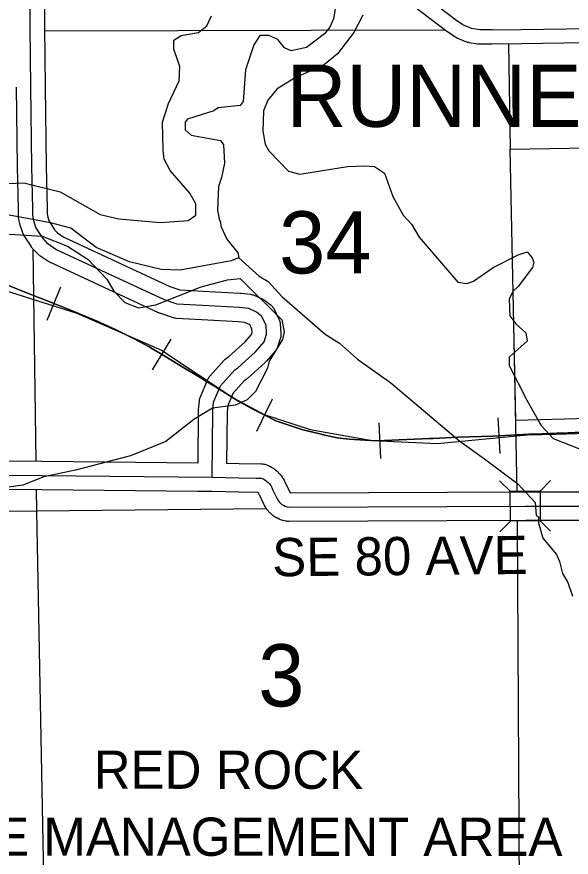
# Model space of a CAD drawing. Extents: x -1403959 to 81668, y -1400582 to 11018.
# Drawn here: x 8355.3 to 8467.7, y 7638.2 to 7808.3 of the extents above; entities that cross this region are included whole.
import ezdxf

# ---------------------------------------------------------------- set-up
doc = ezdxf.new("R2010")
doc.units = 0
for name, color, linetype in [('tdCiCoBndryTxt', 7, 'Continuous'), ('tdCiMapFrame', 7, 'Continuous'), ('tdCiRRCL', 7, 'Continuous'), ('tdCiRROwnerTxt', 7, 'Continuous'), ('tdCiSecText', 7, 'Continuous'), ('tdCiSectLine', 7, 'Continuous'), ('tdCoCityStreetMajor', 7, 'Continuous'), ('tdCoPlotFrame', 7, 'Continuous'), ('tdCoSecRteBand', 7, 'Continuous'), ('tdCoSectLinePart', 7, 'Continuous'), ('tdCoSectNmbr', 7, 'Continuous'), ('tdCoShieldCoRteHrd', 7, 'Continuous'), ('tdCoSurfBitum', 7, 'Continuous')]:
    doc.layers.add(name, color=color, linetype=linetype)

msp = doc.modelspace()

# ---------------------------------------------------------------- linework, layer by layer
at = {"layer": 'tdCiCoBndryTxt'}
for points in [[(8358.06, 7806.29), (8358.03, 7831.28), (8358.04, 7853.88), (8358.04, 7853.88)], [(8358.41, 7778.02), (8358.22, 7794.08), (8358.06, 7806.29)], [(8261.64, 7743.51), (8275.12, 7738.13), (8279.44, 7735.77), (8290.81, 7728.73), (8294.17, 7726.67), (8301.4, 7721.98), (8307.44, 7718.94), (8310.8, 7717.77), (8313.34, 7717.04), (8317.63, 7716.19), (8320.34, 7715.91), (8325.09, 7715.83), (8336.93, 7715.67), (8360.43, 7715.46)]]:
    msp.add_lwpolyline(points, dxfattribs=at)
at = {"layer": 'tdCiMapFrame'}
for points in [[(8451.69, 7805.69), (8449.18, 7805.67), (8447.5, 7805.94), (8445.72, 7806.69), (8444.27, 7807.67), (8432.14, 7816.92), (8426.26, 7821.54), (8418.9, 7827.99), (8416.95, 7830.38), (8412.56, 7836.73), (8410.24, 7840.92), (8408.49, 7844.26), (8406.27, 7850.62), (8405.59, 7853.91)], [(8451.69, 7805.69), (8457.6, 7805.74), (8503.36, 7806.45)], [(8394.96, 7715.1), (8395.08, 7728.47), (8395.24, 7730.29), (8396.66, 7733.64), (8399.53, 7736.84), (8400.16, 7737.28), (8403.74, 7740.51), (8405.51, 7742.54), (8405.99, 7744.04), (8405.86, 7745.86), (8404.96, 7747.73), (8403.96, 7748.51), (8402.37, 7749.26), (8400.47, 7749.48), (8392.98, 7749.84), (8387.84, 7750.16), (8385.27, 7751.05), (8363.29, 7761.24), (8361.67, 7762.35), (8360.68, 7763.41), (8359.24, 7765.68), (8358.79, 7767.03), (8358.57, 7768.15), (8358.6, 7769.46), (8358.41, 7778.02)], [(8403.83, 7714.95), (8404.85, 7714.93), (8405.25, 7714.77), (8405.62, 7714.57), (8405.96, 7714.33), (8406.28, 7714.05), (8406.57, 7713.74), (8406.81, 7713.4), (8407.02, 7713.04)], [(8407.02, 7713.04), (8407.19, 7712.65), (8408.1, 7710.76), (8408.3, 7710.43), (8408.53, 7710.13), (8408.79, 7709.86), (8409.09, 7709.62), (8409.41, 7709.42), (8409.75, 7709.25), (8410.11, 7709.13), (8410.48, 7709.06)], [(8410.48, 7709.06), (8458.53, 7709.26), (8479.16, 7709.28), (8479.46, 7709.32), (8479.75, 7709.4), (8480.03, 7709.52), (8480.29, 7709.68), (8480.52, 7709.88)]]:
    msp.add_lwpolyline(points, dxfattribs=at)
at = {"layer": 'tdCiRRCL'}
msp.add_lwpolyline([(8471.3, 7726.99), (8456.47, 7726.59), (8455.33, 7781.52), (8503.04, 7782.31)], dxfattribs=at)
at = {"layer": 'tdCiRROwnerTxt'}
for points in [[(8360.43, 7715.46), (8394.96, 7715.1)], [(8394.96, 7715.1), (8400.37, 7715.01), (8403.83, 7714.95)]]:
    msp.add_lwpolyline(points, dxfattribs=at)
at = {"layer": 'tdCiSecText'}
for points in [[(8453.2, 7714.4), (8455.35, 7712.27), (8461.4, 7712.3)], [(8463.53, 7714.45), (8461.4, 7712.3), (8461.43, 7706.25)], [(8453.25, 7704.07), (8455.38, 7706.22), (8455.35, 7712.27)], [(8463.53, 7704.16), (8461.43, 7706.25), (8455.38, 7706.22)]]:
    msp.add_lwpolyline(points, dxfattribs=at)
at = {"layer": 'tdCiSectLine'}
for points in [[(8360.93, 7831.28), (8360.96, 7806.31), (8361.12, 7794.12), (8361.12, 7794.12), (8361.31, 7778.07), (8361.5, 7769.52), (8361.5, 7769.46), (8361.5, 7769.39), (8361.48, 7768.4), (8361.61, 7767.77), (8361.88, 7766.93), (8362.98, 7765.19), (8363.57, 7764.56), (8364.73, 7763.77), (8386.36, 7753.75), (8388.42, 7753.03), (8393.14, 7752.74), (8400.61, 7752.38), (8400.66, 7752.38), (8400.8, 7752.36), (8402.7, 7752.14), (8402.75, 7752.14), (8402.93, 7752.11), (8403.12, 7752.06), (8403.3, 7752.01), (8403.48, 7751.94), (8403.61, 7751.88), (8405.2, 7751.13), (8405.24, 7751.11), (8405.41, 7751.02), (8405.57, 7750.92), (8405.73, 7750.81), (8405.73, 7750.81), (8406.74, 7750.03), (8406.88, 7749.92), (8407.02, 7749.79), (8407.15, 7749.65), (8407.27, 7749.5), (8407.38, 7749.35), (8407.48, 7749.18), (8407.57, 7749.02), (8407.58, 7748.98), (8408.48, 7747.11), (8408.54, 7746.97), (8408.61, 7746.79), (8408.66, 7746.61), (8408.71, 7746.42), (8408.74, 7746.24), (8408.75, 7746.07), (8408.89, 7744.26), (8408.89, 7744.23), (8408.89, 7744.04), (8408.89, 7743.85), (8408.87, 7743.66), (8408.84, 7743.48), (8408.8, 7743.29), (8408.75, 7743.15), (8408.27, 7741.65), (8408.25, 7741.61), (8408.19, 7741.43), (8408.11, 7741.26), (8408.02, 7741.09), (8407.92, 7740.93), (8407.81, 7740.77), (8407.7, 7740.64), (8405.93, 7738.6), (8405.92, 7738.59), (8405.79, 7738.45), (8405.68, 7738.35), (8402.1, 7735.12), (8402.07, 7735.1), (8401.93, 7734.98), (8401.81, 7734.89), (8401.46, 7734.65), (8399.14, 7732.07), (8398.09, 7729.58), (8397.98, 7728.33), (8397.88, 7717.97), (8397.89, 7717.97), (8397.89, 7717.96), (8400.42, 7717.91), (8400.42, 7717.91), (8404.91, 7717.83), (8405.04, 7717.83), (8405.23, 7717.81), (8405.42, 7717.78), (8405.61, 7717.73), (8405.79, 7717.68), (8405.95, 7717.62), (8406.34, 7717.46), (8406.36, 7717.45), (8406.53, 7717.38), (8406.63, 7717.32), (8407, 7717.12), (8407.07, 7717.08), (8407.23, 7716.98), (8407.27, 7716.96), (8407.62, 7716.71), (8407.73, 7716.63), (8407.87, 7716.52), (8408.19, 7716.24), (8408.19, 7716.24), (8408.33, 7716.11), (8408.42, 7716.01), (8408.7, 7715.7), (8408.75, 7715.66), (8408.87, 7715.51), (8408.91, 7715.46), (8409.16, 7715.11), (8409.23, 7715.01), (8409.33, 7714.85), (8409.33, 7714.85), (8409.54, 7714.48), (8409.63, 7714.32), (8409.69, 7714.19), (8409.83, 7713.86), (8410.67, 7712.13), (8410.71, 7712.05), (8410.73, 7712.03), (8410.75, 7712), (8410.78, 7711.98), (8410.81, 7711.97), (8410.82, 7711.96), (8458.52, 7712.16), (8458.53, 7712.16), (8478.2, 7712.18)], [(8500.56, 7803.5), (8457.65, 7802.84), (8457.63, 7802.84), (8451.71, 7802.79), (8449.21, 7802.77), (8449.18, 7802.77), (8448.99, 7802.77), (8448.8, 7802.79), (8448.73, 7802.8), (8447.05, 7803.07), (8446.94, 7803.09), (8446.75, 7803.14), (8446.57, 7803.19), (8446.39, 7803.26), (8446.37, 7803.27), (8444.59, 7804.02), (8444.44, 7804.09), (8444.27, 7804.18), (8444.11, 7804.28), (8444.11, 7804.29), (8442.66, 7805.26), (8442.51, 7805.36), (8430.38, 7814.61)], [(8392.08, 7718.03), (8392.18, 7728.49), (8392.18, 7728.66), (8392.19, 7728.72), (8392.35, 7730.54), (8392.36, 7730.67), (8392.39, 7730.85), (8392.44, 7731.04), (8392.49, 7731.22), (8392.56, 7731.4), (8392.57, 7731.41), (8393.98, 7734.77), (8394.05, 7734.93), (8394.14, 7735.1), (8394.24, 7735.26), (8394.35, 7735.41), (8394.47, 7735.56), (8394.5, 7735.58), (8397.37, 7738.78), (8397.47, 7738.89), (8397.61, 7739.02), (8397.76, 7739.14), (8397.87, 7739.22), (8398.35, 7739.56), (8401.66, 7742.54), (8402.93, 7744), (8403.06, 7744.4), (8403.01, 7745.1), (8402.64, 7745.86), (8402.44, 7746.02), (8401.56, 7746.43), (8400.23, 7746.59), (8392.84, 7746.94), (8392.79, 7746.94), (8387.66, 7747.27), (8387.65, 7747.27), (8387.46, 7747.28), (8387.28, 7747.32), (8387.09, 7747.36), (8386.91, 7747.41), (8386.89, 7747.42), (8384.32, 7748.31), (8384.16, 7748.37), (8384.05, 7748.42), (8362.07, 7758.61), (8362.01, 7758.64), (8361.84, 7758.72), (8361.68, 7758.83), (8361.66, 7758.84), (8360.03, 7759.95), (8359.9, 7760.05), (8359.75, 7760.17), (8359.61, 7760.3), (8359.54, 7760.37), (8358.56, 7761.43), (8358.5, 7761.5), (8358.38, 7761.64), (8358.26, 7761.8), (8358.23, 7761.86), (8356.79, 7764.12), (8356.73, 7764.22), (8356.64, 7764.39), (8356.56, 7764.57), (8356.49, 7764.74), (8356.48, 7764.77), (8356.04, 7766.12), (8355.99, 7766.28), (8355.95, 7766.46), (8355.73, 7767.58), (8355.72, 7767.58), (8355.69, 7767.77), (8355.68, 7767.96), (8355.67, 7768.15), (8355.67, 7768.22), (8355.7, 7769.46), (8355.51, 7777.95), (8355.51, 7777.98), (8355.32, 7794.05)], [(8336.97, 7718.57), (8360.45, 7718.37), (8360.46, 7718.37), (8392.08, 7718.03)], [(8479.16, 7706.38), (8458.54, 7706.36), (8410.49, 7706.15), (8410.48, 7706.15), (8410.29, 7706.16), (8410.1, 7706.18), (8409.91, 7706.21), (8409.89, 7706.22), (8409.52, 7706.29), (8409.36, 7706.33), (8409.19, 7706.38), (8408.83, 7706.5), (8408.82, 7706.51), (8408.64, 7706.57), (8408.51, 7706.63), (8408.16, 7706.79), (8408.12, 7706.81), (8407.96, 7706.9), (8407.86, 7706.96), (8407.54, 7707.16), (8407.47, 7707.21), (8407.32, 7707.32), (8407.26, 7707.36), (8406.96, 7707.6), (8406.88, 7707.68), (8406.74, 7707.81), (8406.71, 7707.84), (8406.45, 7708.11), (8406.34, 7708.22), (8406.22, 7708.36), (8406.22, 7708.37), (8405.99, 7708.67), (8405.88, 7708.82), (8405.8, 7708.96), (8405.6, 7709.28), (8405.59, 7709.31), (8405.5, 7709.47), (8405.49, 7709.5), (8404.58, 7711.39), (8404.53, 7711.49), (8404.43, 7711.73), (8404.38, 7711.82), (8404.32, 7711.9), (8404.25, 7711.97), (8404.18, 7712.04), (8404.17, 7712.04), (8400.32, 7712.11), (8394.92, 7712.2), (8392.03, 7712.23), (8392.03, 7712.23), (8360.4, 7712.56), (8336.91, 7712.77)]]:
    msp.add_lwpolyline(points, dxfattribs=at)
at = {"layer": 'tdCoCityStreetMajor'}
for points in [[(8360.94, 7805.49), (8442.06, 7805.69)], [(8454.97, 7802.85), (8455.37, 7781.52)], [(8358.63, 7761.32), (8359.21, 7718.39)], [(8456.1, 7742.67), (8456.68, 7712.11)], [(8359.29, 7712.56), (8359.35, 7708.29)], [(8359.35, 7708.29), (8405.97, 7708.75)], [(8263.63, 7707.43), (8359.35, 7708.29)], [(8359.35, 7708.29), (8361.02, 7620.01)], [(8456.74, 7706.31), (8457.22, 7618.76)]]:
    msp.add_lwpolyline(points, dxfattribs=at)
at = {"layer": 'tdCoSecRteBand'}
for p, q in [((8361.54, 7746.89), (8364.25, 7753.62)), ((8382.86, 7736.85), (8386.61, 7743.06)), ((8403.97, 7724.44), (8407.16, 7730.95)), ((8453.3, 7719.89), (8452.93, 7727.13)), ((8429.12, 7718.87), (8428.79, 7726.12))]:
    msp.add_line(p, q, dxfattribs=at)
for points in [[(8475.84, 7724.51), (8465.6, 7724.03), (8464.77, 7724), (8461.75, 7723.89), (8459.16, 7723.82), (8451.86, 7723.45), (8444.82, 7723.24), (8439.73, 7722.95), (8438.91, 7722.92), (8437.52, 7722.87), (8432.83, 7722.67), (8428.35, 7722.47), (8425.98, 7722.58), (8422.68, 7722.84), (8420.26, 7723.11), (8417.81, 7723.6), (8416.49, 7723.93), (8413.31, 7724.69), (8410.29, 7725.73), (8407.82, 7726.52), (8405.77, 7727.6), (8403.04, 7728.93), (8400.25, 7730.52), (8396.49, 7732.84), (8391.87, 7735.67), (8388.98, 7737.36), (8385.32, 7739.6), (8382.18, 7741.49), (8379.13, 7743.12), (8375.52, 7744.92), (8371.61, 7746.72), (8369.24, 7747.68), (8364.92, 7749.44), (8359.94, 7751.44), (8357.17, 7752.51), (8352.04, 7754.57)], [(8352.04, 7754.57), (8357.17, 7752.51), (8359.94, 7751.44), (8364.92, 7749.44), (8369.24, 7747.68), (8371.61, 7746.72), (8375.52, 7744.92), (8379.13, 7743.12), (8382.18, 7741.49), (8385.32, 7739.6), (8388.98, 7737.36), (8391.87, 7735.67), (8396.49, 7732.84), (8400.25, 7730.52), (8403.04, 7728.93), (8405.77, 7727.6), (8407.82, 7726.52), (8410.29, 7725.73), (8413.31, 7724.69), (8416.49, 7723.93), (8417.81, 7723.6), (8420.26, 7723.11), (8422.68, 7722.84), (8425.98, 7722.58), (8428.35, 7722.47), (8432.83, 7722.67), (8437.52, 7722.87), (8438.91, 7722.92), (8439.73, 7722.95), (8444.82, 7723.24), (8451.86, 7723.45), (8459.16, 7723.82), (8461.75, 7723.89), (8464.77, 7724), (8465.6, 7724.03), (8475.84, 7724.51)], [(8349.96, 7753.88), (8367.54, 7748.29), (8384.67, 7740.86), (8399.36, 7731.13), (8405.48, 7727.79), (8414.81, 7724.76), (8427.34, 7722.51), (8440.63, 7721.94), (8458.8, 7723.68), (8464.6, 7723.85)], [(8464.6, 7723.85), (8524.32, 7725.71), (8541.58, 7725.67)]]:
    msp.add_lwpolyline(points, dxfattribs=at)
at = {"layer": 'tdCoSurfBitum'}
for points in [[(8419.85, 7809.89), (8419.55, 7807.91), (8418.79, 7806.23), (8417.71, 7804.85), (8414.05, 7802.08), (8410.99, 7801.45), (8409.62, 7802.06), (8408.24, 7803.75), (8406.41, 7804.52), (8404.58, 7804.51), (8403.36, 7802.67), (8401.68, 7797.59), (8401.23, 7791.14), (8400.62, 7790.37), (8396.19, 7789.91), (8395.27, 7789.29), (8389.93, 7787.61), (8389.47, 7786.99), (8389.47, 7785.46), (8390.69, 7784.38), (8396.65, 7783.3), (8397.26, 7782.38), (8397.42, 7778.69), (8396.81, 7775.77), (8396.2, 7773.93), (8396.05, 7769.16), (8396.36, 7767.32), (8396.66, 7766.71), (8396.67, 7765.94), (8397.89, 7763.33), (8400.18, 7760.56), (8400.34, 7759.49)], [(8353.74, 7774.56), (8356.79, 7774.72), (8364.12, 7772.89), (8372.22, 7768.32), (8376.04, 7767.41), (8384.44, 7766.65), (8390.09, 7767.11), (8391.62, 7768.18), (8391.62, 7770.47), (8390.39, 7772.61), (8386.42, 7777.19), (8385.19, 7779.48), (8385.04, 7781.31), (8384.88, 7786.96), (8386.1, 7790.78), (8388.23, 7795.36), (8388.38, 7798.26), (8387.15, 7801.77), (8387.15, 7803.6), (8388.68, 7804.52), (8392.19, 7805.14), (8393.87, 7806.51), (8394.78, 7808.5)], [(8425.49, 7808.63), (8423.67, 7805.11), (8420.32, 7800.82), (8417.72, 7798.67), (8411.61, 7795.87), (8408.09, 7793.7), (8406.26, 7791.41), (8405.34, 7789.27), (8405.2, 7785.14), (8405.66, 7782.55), (8406.42, 7781.18), (8410.4, 7777.06), (8412.69, 7776.45), (8422.34, 7778), (8425.86, 7778.16), (8427.84, 7778.02), (8429.84, 7776.65), (8431.53, 7771.94), (8433.68, 7768.14), (8435.37, 7766.32), (8436.9, 7763.73), (8444.72, 7754.62), (8446.56, 7754.33), (8447.93, 7754.79), (8451.89, 7757.54), (8456.93, 7760.14), (8458.76, 7760.76), (8459.83, 7759.54), (8460.14, 7758.63), (8459.84, 7757.56), (8456.95, 7753.75), (8455.88, 7752.68), (8455.12, 7751.15), (8455.29, 7747.81), (8456.51, 7746.13), (8458.5, 7744.31), (8458.81, 7742.63), (8455.16, 7739.43), (8455.17, 7737.75), (8458.7, 7730.74), (8461.61, 7725.55), (8464.06, 7722.96), (8469.41, 7720.84)], [(8400.34, 7759.49), (8398.81, 7758.88), (8388.43, 7757.03), (8384.61, 7757.18), (8378.19, 7758.7), (8371.47, 7761.6), (8366.27, 7765.56), (8362.15, 7766.63), (8349.01, 7769.06), (8343.51, 7769.06), (8339.38, 7769.82), (8331.75, 7769.66), (8328.39, 7770.27), (8324.87, 7771.48)], [(8351.61, 7764.48), (8360.47, 7763.88), (8365.66, 7761.9), (8369.79, 7759.16), (8373.61, 7755.19), (8374.99, 7752.75), (8377.28, 7750.46), (8380.03, 7749.39), (8383.55, 7750.01), (8392.71, 7753.68), (8398.05, 7755.06), (8400.65, 7755.37), (8409.06, 7746.97), (8409.52, 7744.53), (8409.21, 7743), (8406.47, 7738.57), (8406.16, 7737.2), (8403.73, 7732.46), (8402.05, 7730.78), (8399.6, 7729.71), (8395.02, 7729.1), (8391.21, 7726.8), (8385.56, 7722.37), (8378.39, 7719.46), (8367.24, 7716.55), (8360.83, 7715.17), (8356.55, 7713.49), (8346.63, 7712.1)], [(8400.34, 7759.49), (8404.46, 7755.83), (8406.3, 7754.76), (8409.05, 7751.71), (8417.82, 7744.08), (8420.73, 7742.23), (8424.41, 7739), (8431.16, 7734.24), (8445.11, 7722.4), (8450.16, 7718.86), (8456.91, 7713.78), (8460.43, 7709.97), (8460.59, 7707.38), (8461.05, 7707.07), (8461.05, 7705.85), (8461.97, 7702.8), (8464.73, 7699.45), (8465.35, 7698.07), (8465.96, 7695.63), (8467.04, 7693.8), (8467.96, 7691.06)]]:
    msp.add_lwpolyline(points, dxfattribs=at)

# ---------------------------------------------------------------- texts
at = {"layer": 'tdCoPlotFrame'}
for s, height, p in [('RED ROCK', 7.738, (8370.93, 7652.03)), ('WILDLIFE MANAGEMENT AREA', 7.7382, (8310.12, 7638.48))]:
    msp.add_text(s, height=height, rotation=359.991, dxfattribs=at).set_placement(p)
at = {"layer": 'tdCoSectLinePart'}
for s, height, p in [('34', 12.575, (8408.52, 7756.36)), ('3', 12.57, (8404.29, 7668.72))]:
    msp.add_text(s, height=height, rotation=0.0047, dxfattribs=at).set_placement(p)
at = {"layer": 'tdCoSectNmbr'}
msp.add_text('SE 80 AVE', height=7.738, rotation=0.5393, dxfattribs=at).set_placement((8407.15, 7695.04))
at = {"layer": 'tdCoShieldCoRteHrd'}
msp.add_text('RUNNELLS', height=12.575, rotation=0.005, dxfattribs=at).set_placement((8410.01, 7786.03))

doc.saveas('drawing.dxf')
